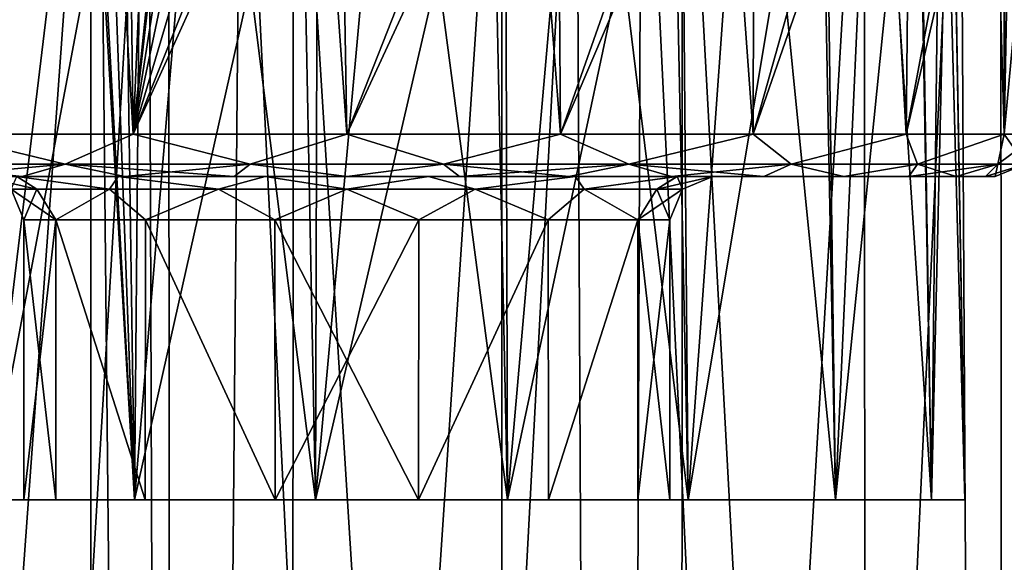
# Model space of a CAD drawing. Header units: millimetres. Extents: x -36.5 to 36.5, y -8.8 to 41.6.
# Tile 396 of 428: x 26 to 30.6, y 24.3 to 26.8. Entities that reach past the tile are written whole.
import ezdxf

# ---------------------------------------------------------------- set-up
doc = ezdxf.new("R2010")
doc.units = ezdxf.units.MM
doc.header["$LTSCALE"] = 65.185185
for name, color, linetype in [('2068', 7, 'CONTINUOUS'), ('2072', 7, 'CONTINUOUS'), ('2223', 7, 'CONTINUOUS'), ('555', 7, 'CONTINUOUS'), ('568', 7, 'CONTINUOUS'), ('569', 7, 'CONTINUOUS'), ('570', 7, 'CONTINUOUS'), ('649', 7, 'CONTINUOUS'), ('650', 7, 'CONTINUOUS'), ('779', 7, 'CONTINUOUS'), ('803', 7, 'CONTINUOUS'), ('807', 7, 'CONTINUOUS'), ('863', 7, 'CONTINUOUS'), ('864', 7, 'CONTINUOUS'), ('865', 7, 'CONTINUOUS'), ('866', 7, 'CONTINUOUS')]:
    doc.layers.add(name, color=color, linetype=linetype)

msp = doc.modelspace()

# ---------------------------------------------------------------- linework, layer by layer
at = {"layer": '2068', "color": 7, "linetype": 'Continuous'}
for points in [[(26.5148, 24.6, -7.4252), (25.8317, 24.6, -6.8522), (26.5148, 24.6, 1.0752), (26.5148, 24.6, -7.4252)], [(25.8317, 24.6, -6.8522), (25.8317, 24.6, 0.5022), (26.5148, 24.6, 1.0752), (25.8317, 24.6, -6.8522)], [(27.3543, 24.6, -7.7308), (26.5148, 24.6, -7.4252), (27.3543, 24.6, 1.3808), (27.3543, 24.6, -7.7308)], [(26.5148, 24.6, -7.4252), (26.5148, 24.6, 1.0752), (27.3543, 24.6, 1.3808), (26.5148, 24.6, -7.4252)], [(28.2457, 24.6, -7.7308), (27.3543, 24.6, -7.7308), (28.2457, 24.6, 1.3808), (28.2457, 24.6, -7.7308)], [(27.3543, 24.6, -7.7308), (27.3543, 24.6, 1.3808), (28.2457, 24.6, 1.3808), (27.3543, 24.6, -7.7308)], [(29.0852, 24.6, -7.4252), (28.2457, 24.6, -7.7308), (29.0852, 24.6, 1.0752), (29.0852, 24.6, -7.4252)], [(28.2457, 24.6, -7.7308), (28.2457, 24.6, 1.3808), (29.0852, 24.6, 1.0752), (28.2457, 24.6, -7.7308)], [(29.7683, 24.6, -6.8522), (29.0852, 24.6, -7.4252), (29.7683, 24.6, 0.5022), (29.7683, 24.6, -6.8522)], [(29.0852, 24.6, -7.4252), (29.0852, 24.6, 1.0752), (29.7683, 24.6, 0.5022), (29.0852, 24.6, -7.4252)], [(30.2147, 24.6, -6.0787), (29.7683, 24.6, -6.8522), (30.2147, 24.6, -0.2713), (30.2147, 24.6, -6.0787)], [(29.7683, 24.6, -6.8522), (29.7683, 24.6, 0.5022), (30.2147, 24.6, -0.2713), (29.7683, 24.6, -6.8522)], [(30.3698, 24.6, -5.2), (30.2147, 24.6, -6.0787), (30.3698, 24.6, -1.15), (30.3698, 24.6, -5.2)], [(30.2147, 24.6, -6.0787), (30.2147, 24.6, -0.2713), (30.3698, 24.6, -1.15), (30.2147, 24.6, -6.0787)]]:
    msp.add_3dface(points, dxfattribs=at)
at = {"layer": '2072', "color": 7, "linetype": 'Continuous'}
for points in [[(26, 24.6, 7.5), (26.1488, 24.6, 8.1508), (29, 24.6, 7.5), (26, 24.6, 7.5)], [(26, 24.6, 7.5), (29, 24.6, 7.5), (28.8512, 24.6, 6.8492), (26, 24.6, 7.5)], [(26, 24.6, 7.5), (28.8512, 24.6, 6.8492), (26.1488, 24.6, 6.8492), (26, 24.6, 7.5)], [(26.1488, 24.6, 8.1508), (26.5643, 24.6, 8.6723), (28.8512, 24.6, 8.1508), (26.1488, 24.6, 8.1508)], [(26.1488, 24.6, 8.1508), (28.8512, 24.6, 8.1508), (29, 24.6, 7.5), (26.1488, 24.6, 8.1508)], [(28.8512, 24.6, 6.8492), (28.4357, 24.6, 6.3277), (26.1488, 24.6, 6.8492), (28.8512, 24.6, 6.8492)], [(28.4357, 24.6, 6.3277), (26.5643, 24.6, 6.3277), (26.1488, 24.6, 6.8492), (28.4357, 24.6, 6.3277)], [(26.5643, 24.6, 8.6723), (27.1667, 24.6, 8.9623), (28.4357, 24.6, 8.6723), (26.5643, 24.6, 8.6723)], [(26.5643, 24.6, 8.6723), (28.4357, 24.6, 8.6723), (28.8512, 24.6, 8.1508), (26.5643, 24.6, 8.6723)], [(28.4357, 24.6, 6.3277), (27.8333, 24.6, 6.0377), (26.5643, 24.6, 6.3277), (28.4357, 24.6, 6.3277)], [(27.8333, 24.6, 6.0377), (27.1667, 24.6, 6.0377), (26.5643, 24.6, 6.3277), (27.8333, 24.6, 6.0377)], [(27.1667, 24.6, 8.9623), (27.8333, 24.6, 8.9623), (28.4357, 24.6, 8.6723), (27.1667, 24.6, 8.9623)]]:
    msp.add_3dface(points, dxfattribs=at)
at = {"layer": '2223', "color": 7, "linetype": 'Continuous'}
for points in [[(24.2387, 28.6, -13.2777), (24.2394, 0, -13.2775), (26.3112, 28.6, -12.3937), (24.2387, 28.6, -13.2777)], [(24.2394, 0, -13.2775), (26.3161, 0, -12.3911), (26.3112, 28.6, -12.3937), (24.2394, 0, -13.2775)], [(27.2349, 0, 11.8626), (25.2521, 28.13, 12.8947), (27.2516, 28.6, 11.8522), (27.2349, 0, 11.8626)], [(26.3112, 28.6, -12.3937), (26.3161, 0, -12.3911), (28.2191, 28.6, -11.1856), (26.3112, 28.6, -12.3937)], [(26.3161, 0, -12.3911), (28.2208, 0, -11.1844), (28.2191, 28.6, -11.1856), (26.3161, 0, -12.3911)], [(29.0428, 0, 10.5153), (27.2349, 0, 11.8626), (27.2516, 28.6, 11.8522), (29.0428, 0, 10.5153)], [(29.0591, 28.6, 10.5009), (29.0428, 0, 10.5153), (27.2516, 28.6, 11.8522), (29.0591, 28.6, 10.5009)], [(28.2191, 28.6, -11.1856), (28.2208, 0, -11.1844), (29.9036, 28.6, -9.6911), (28.2191, 28.6, -11.1856)], [(28.2208, 0, -11.1844), (29.9099, 0, -9.6846), (29.9036, 28.6, -9.6911), (28.2208, 0, -11.1844)], [(30.6136, 0, 8.8919), (29.0428, 0, 10.5153), (29.0591, 28.6, 10.5009), (30.6136, 0, 8.8919)], [(30.6238, 28.6, 8.8795), (30.6136, 0, 8.8919), (29.0591, 28.6, 10.5009), (30.6238, 28.6, 8.8795)], [(29.9036, 28.6, -9.6911), (29.9099, 0, -9.6846), (31.3307, 28.6, -7.9399), (29.9036, 28.6, -9.6911)], [(29.9099, 0, -9.6846), (31.333, 0, -7.9366), (31.3307, 28.6, -7.9399), (29.9099, 0, -9.6846)], [(25.2312, 0, 12.9036), (25.2521, 28.13, 12.8947), (27.2349, 0, 11.8626), (25.2312, 0, 12.9036)]]:
    msp.add_3dface(points, dxfattribs=at)
at = {"layer": '555', "color": 7, "linetype": 'Continuous'}
for points in [[(24.4377, 28.6, -14.4752), (26.5789, 28.6, -13.6046), (24.4971, -6.3, -14.4561), (24.4377, 28.6, -14.4752)], [(24.4971, -6.3, -14.4561), (26.5789, 28.6, -13.6046), (26.7007, -6.3, -13.5433), (24.4971, -6.3, -14.4561)], [(26.5789, 28.6, -13.6046), (28.5649, 28.6, -12.4184), (26.7007, -6.3, -13.5433), (26.5789, 28.6, -13.6046)], [(27.0097, 28.6, 13.3813), (26.6725, 28.571, 13.5576), (26.7007, -6.3, 13.5433), (27.0097, 28.6, 13.3813)], [(28.7343, -6.3, 12.2971), (27.0097, 28.6, 13.3813), (26.7007, -6.3, 13.5433), (28.7343, -6.3, 12.2971)], [(26.7007, -6.3, -13.5433), (28.5649, 28.6, -12.4184), (28.7343, -6.3, -12.2971), (26.7007, -6.3, -13.5433)], [(28.868, 28.6, 12.1988), (27.0097, 28.6, 13.3813), (28.7343, -6.3, 12.2971), (28.868, 28.6, 12.1988)], [(28.5649, 28.6, -12.4184), (30.3471, 28.6, -10.9453), (28.7343, -6.3, -12.2971), (28.5649, 28.6, -12.4184)], [(30.548, -6.3, 10.748), (28.868, 28.6, 12.1988), (28.7343, -6.3, 12.2971), (30.548, -6.3, 10.748)], [(28.7343, -6.3, -12.2971), (30.3471, 28.6, -10.9453), (30.548, -6.3, -10.748), (28.7343, -6.3, -12.2971)], [(30.5367, 28.6, 10.7593), (28.868, 28.6, 12.1988), (30.548, -6.3, 10.748), (30.5367, 28.6, 10.7593)], [(30.3471, 28.6, -10.9453), (31.8862, 28.6, -9.2175), (30.548, -6.3, -10.748), (30.3471, 28.6, -10.9453)], [(31.9801, 28.6, 9.0931), (30.5367, 28.6, 10.7593), (30.548, -6.3, 10.748), (31.9801, 28.6, 9.0931)], [(32.0971, -6.3, 8.9343), (31.9801, 28.6, 9.0931), (30.548, -6.3, 10.748), (32.0971, -6.3, 8.9343)], [(30.548, -6.3, -10.748), (31.8862, 28.6, -9.2175), (32.0971, -6.3, -8.9343), (30.548, -6.3, -10.748)], [(26.6725, 28.571, 13.5576), (26.3517, 28.4886, 13.7155), (26.7007, -6.3, 13.5433), (26.6725, 28.571, 13.5576)], [(26.3517, 28.4886, 13.7155), (25.7839, 28.1803, 13.9726), (26.7007, -6.3, 13.5433), (26.3517, 28.4886, 13.7155)], [(26.7007, -6.3, 13.5433), (25.7839, 28.1803, 13.9726), (24.4971, -6.3, 14.4561), (26.7007, -6.3, 13.5433)]]:
    msp.add_3dface(points, dxfattribs=at)
at = {"layer": '568', "color": 7, "linetype": 'Continuous'}
for points in [[(24.6702, 26.1, 8.524), (24.8912, 26.1, 9.0009), (26.4381, 26.1, 8.8273), (24.6702, 26.1, 8.524)], [(25.967, 26.1, 8.2343), (24.6702, 26.1, 8.524), (26.4381, 26.1, 8.8273), (25.967, 26.1, 8.2343)], [(24.8912, 26.1, 5.9991), (24.6702, 26.1, 6.476), (26.4382, 26.1, 6.1726), (24.8912, 26.1, 5.9991)], [(26.4382, 26.1, 6.1726), (24.6702, 26.1, 6.476), (25.9671, 26.1, 6.7656), (26.4382, 26.1, 6.1726)], [(24.8912, 26.1, 9.0009), (25.1924, 26.1, 9.4323), (27.1205, 26.1, 9.157), (24.8912, 26.1, 9.0009)], [(26.4381, 26.1, 8.8273), (24.8912, 26.1, 9.0009), (27.1205, 26.1, 9.157), (26.4381, 26.1, 8.8273)], [(25.1924, 26.1, 5.5677), (24.8912, 26.1, 5.9991), (27.1206, 26.1, 5.8429), (25.1924, 26.1, 5.5677)], [(27.1206, 26.1, 5.8429), (24.8912, 26.1, 5.9991), (26.4382, 26.1, 6.1726), (27.1206, 26.1, 5.8429)], [(29.4365, 26.1, 9.8039), (29.8076, 26.1, 9.4323), (25.1924, 26.1, 9.4323), (29.4365, 26.1, 9.8039)], [(25.1924, 26.1, 9.4323), (29.8076, 26.1, 9.4323), (27.8794, 26.1, 9.1571), (25.1924, 26.1, 9.4323)], [(25.5636, 26.1, 9.8039), (29.4365, 26.1, 9.8039), (25.1924, 26.1, 9.4323), (25.5636, 26.1, 9.8039)], [(27.1205, 26.1, 9.157), (25.1924, 26.1, 9.4323), (27.8794, 26.1, 9.1571), (27.1205, 26.1, 9.157)], [(25.5635, 26.1, 5.1961), (25.1924, 26.1, 5.5677), (29.8076, 26.1, 5.5677), (25.5635, 26.1, 5.1961)], [(29.8076, 26.1, 5.5677), (25.1924, 26.1, 5.5677), (27.1206, 26.1, 5.8429), (29.8076, 26.1, 5.5677)], [(25.9929, 26.1, 4.8949), (25.5635, 26.1, 5.1961), (29.4364, 26.1, 5.1961), (25.9929, 26.1, 4.8949)], [(29.4364, 26.1, 5.1961), (25.5635, 26.1, 5.1961), (29.8076, 26.1, 5.5677), (29.4364, 26.1, 5.1961)], [(29.0071, 26.1, 10.1051), (29.4365, 26.1, 9.8039), (25.5636, 26.1, 9.8039), (29.0071, 26.1, 10.1051)], [(25.9929, 26.1, 10.1051), (29.0071, 26.1, 10.1051), (25.5636, 26.1, 9.8039), (25.9929, 26.1, 10.1051)], [(26.4689, 26.1, 10.3277), (29.0071, 26.1, 10.1051), (25.9929, 26.1, 10.1051), (26.4689, 26.1, 10.3277)], [(26.4689, 26.1, 4.6723), (25.9929, 26.1, 4.8949), (28.5311, 26.1, 4.6723), (26.4689, 26.1, 4.6723)], [(28.5311, 26.1, 4.6723), (25.9929, 26.1, 4.8949), (29.0071, 26.1, 4.8949), (28.5311, 26.1, 4.6723)], [(29.0071, 26.1, 4.8949), (25.9929, 26.1, 4.8949), (29.4364, 26.1, 5.1961), (29.0071, 26.1, 4.8949)], [(28.5311, 26.1, 10.3277), (29.0071, 26.1, 10.1051), (26.4689, 26.1, 10.3277), (28.5311, 26.1, 10.3277)], [(26.9774, 26.1, 10.464), (28.5311, 26.1, 10.3277), (26.4689, 26.1, 10.3277), (26.9774, 26.1, 10.464)], [(26.9773, 26.1, 4.536), (26.4689, 26.1, 4.6723), (28.0226, 26.1, 4.536), (26.9773, 26.1, 4.536)], [(28.0226, 26.1, 4.536), (26.4689, 26.1, 4.6723), (28.5311, 26.1, 4.6723), (28.0226, 26.1, 4.536)], [(27.5, 26.1, 4.4904), (26.9773, 26.1, 4.536), (28.0226, 26.1, 4.536), (27.5, 26.1, 4.4904)], [(28.0227, 26.1, 10.464), (28.5311, 26.1, 10.3277), (26.9774, 26.1, 10.464), (28.0227, 26.1, 10.464)], [(27.5, 26.1, 10.5096), (28.0227, 26.1, 10.464), (26.9774, 26.1, 10.464), (27.5, 26.1, 10.5096)], [(27.8795, 26.1, 5.843), (29.8076, 26.1, 5.5677), (27.1206, 26.1, 5.8429), (27.8795, 26.1, 5.843)], [(29.8076, 26.1, 9.4323), (30.1088, 26.1, 9.0009), (27.8794, 26.1, 9.1571), (29.8076, 26.1, 9.4323)], [(27.8794, 26.1, 9.1571), (30.1088, 26.1, 9.0009), (28.5618, 26.1, 8.8274), (27.8794, 26.1, 9.1571)], [(30.1088, 26.1, 5.9991), (29.8076, 26.1, 5.5677), (27.8795, 26.1, 5.843), (30.1088, 26.1, 5.9991)], [(28.5619, 26.1, 6.1727), (30.1088, 26.1, 5.9991), (27.8795, 26.1, 5.843), (28.5619, 26.1, 6.1727)], [(30.1088, 26.1, 9.0009), (30.3298, 26.1, 8.524), (28.5618, 26.1, 8.8274), (30.1088, 26.1, 9.0009)], [(28.5618, 26.1, 8.8274), (30.3298, 26.1, 8.524), (29.0329, 26.1, 8.2344), (28.5618, 26.1, 8.8274)], [(30.3298, 26.1, 6.476), (30.1088, 26.1, 5.9991), (28.5619, 26.1, 6.1727), (30.3298, 26.1, 6.476)], [(29.033, 26.1, 6.7657), (30.3298, 26.1, 6.476), (28.5619, 26.1, 6.1727), (29.033, 26.1, 6.7657)], [(30.4648, 26.1, 8.0196), (30.5098, 26.1, 7.5), (29.0329, 26.1, 8.2344), (30.4648, 26.1, 8.0196)], [(30.5098, 26.1, 7.5), (29.2, 26.1, 7.5), (29.0329, 26.1, 8.2344), (30.5098, 26.1, 7.5)], [(30.3298, 26.1, 8.524), (30.4648, 26.1, 8.0196), (29.0329, 26.1, 8.2344), (30.3298, 26.1, 8.524)], [(30.4648, 26.1, 6.9803), (30.3298, 26.1, 6.476), (29.033, 26.1, 6.7657), (30.4648, 26.1, 6.9803)], [(29.2, 26.1, 7.5), (30.4648, 26.1, 6.9803), (29.033, 26.1, 6.7657), (29.2, 26.1, 7.5)], [(30.5098, 26.1, 7.5), (30.4648, 26.1, 6.9803), (29.2, 26.1, 7.5), (30.5098, 26.1, 7.5)]]:
    msp.add_3dface(points, dxfattribs=at)
at = {"layer": '569', "color": 7, "linetype": 'Continuous'}
for points in [[(26.1488, 24.6, 8.1508), (26, 24.6, 7.5), (26.1485, 25.9, 8.1508), (26.1488, 24.6, 8.1508)], [(26.1485, 25.9, 8.1508), (26, 24.6, 7.5), (26, 25.9, 7.5), (26.1485, 25.9, 8.1508)], [(26.5643, 24.6, 8.6723), (26.1488, 24.6, 8.1508), (26.1485, 25.9, 8.1508), (26.5643, 24.6, 8.6723)], [(26.5648, 25.9, 8.6727), (26.5643, 24.6, 8.6723), (26.1485, 25.9, 8.1508), (26.5648, 25.9, 8.6727)], [(27.1667, 24.6, 8.9623), (26.5643, 24.6, 8.6723), (26.5648, 25.9, 8.6727), (27.1667, 24.6, 8.9623)], [(27.1662, 25.9, 8.9624), (27.1667, 24.6, 8.9623), (26.5648, 25.9, 8.6727), (27.1662, 25.9, 8.9624)], [(27.8338, 25.9, 8.9624), (27.1667, 24.6, 8.9623), (27.1662, 25.9, 8.9624), (27.8338, 25.9, 8.9624)], [(27.8333, 24.6, 8.9623), (27.1667, 24.6, 8.9623), (27.8338, 25.9, 8.9624), (27.8333, 24.6, 8.9623)], [(28.4357, 24.6, 8.6723), (27.8333, 24.6, 8.9623), (28.4352, 25.9, 8.6727), (28.4357, 24.6, 8.6723)], [(28.4352, 25.9, 8.6727), (27.8333, 24.6, 8.9623), (27.8338, 25.9, 8.9624), (28.4352, 25.9, 8.6727)], [(28.8515, 25.9, 8.1508), (28.4357, 24.6, 8.6723), (28.4352, 25.9, 8.6727), (28.8515, 25.9, 8.1508)], [(28.8512, 24.6, 8.1508), (28.4357, 24.6, 8.6723), (28.8515, 25.9, 8.1508), (28.8512, 24.6, 8.1508)], [(29, 24.6, 7.5), (28.8512, 24.6, 8.1508), (29, 25.9, 7.5), (29, 24.6, 7.5)], [(29, 25.9, 7.5), (28.8512, 24.6, 8.1508), (28.8515, 25.9, 8.1508), (29, 25.9, 7.5)]]:
    msp.add_3dface(points, dxfattribs=at)
at = {"layer": '570', "color": 7, "linetype": 'Continuous'}
for points in [[(26, 25.9, 7.5), (26, 24.6, 7.5), (26.1488, 24.6, 6.8492), (26, 25.9, 7.5)], [(26, 25.9, 7.5), (26.1488, 24.6, 6.8492), (26.1485, 25.9, 6.8492), (26, 25.9, 7.5)], [(26.1488, 24.6, 6.8492), (26.5643, 24.6, 6.3277), (26.1485, 25.9, 6.8492), (26.1488, 24.6, 6.8492)], [(26.1485, 25.9, 6.8492), (26.5643, 24.6, 6.3277), (26.5648, 25.9, 6.3273), (26.1485, 25.9, 6.8492)], [(26.5643, 24.6, 6.3277), (27.1667, 24.6, 6.0377), (26.5648, 25.9, 6.3273), (26.5643, 24.6, 6.3277)], [(26.5648, 25.9, 6.3273), (27.1667, 24.6, 6.0377), (27.1662, 25.9, 6.0376), (26.5648, 25.9, 6.3273)], [(27.1667, 24.6, 6.0377), (27.8333, 24.6, 6.0377), (27.1662, 25.9, 6.0376), (27.1667, 24.6, 6.0377)], [(27.1662, 25.9, 6.0376), (27.8333, 24.6, 6.0377), (27.8338, 25.9, 6.0376), (27.1662, 25.9, 6.0376)], [(27.8333, 24.6, 6.0377), (28.4357, 24.6, 6.3277), (28.4352, 25.9, 6.3273), (27.8333, 24.6, 6.0377)], [(27.8338, 25.9, 6.0376), (27.8333, 24.6, 6.0377), (28.4352, 25.9, 6.3273), (27.8338, 25.9, 6.0376)], [(28.4352, 25.9, 6.3273), (28.4357, 24.6, 6.3277), (28.8515, 25.9, 6.8492), (28.4352, 25.9, 6.3273)], [(28.4357, 24.6, 6.3277), (28.8512, 24.6, 6.8492), (28.8515, 25.9, 6.8492), (28.4357, 24.6, 6.3277)], [(28.8512, 24.6, 6.8492), (29, 24.6, 7.5), (28.8515, 25.9, 6.8492), (28.8512, 24.6, 6.8492)], [(29, 24.6, 7.5), (29, 25.9, 7.5), (28.8515, 25.9, 6.8492), (29, 24.6, 7.5)]]:
    msp.add_3dface(points, dxfattribs=at)
at = {"layer": '649', "color": 7, "linetype": 'Continuous'}
for points in [[(26.749, 28.6339, 10.6626), (26.7943, 28.7965, 10.676), (26.5081, 26.2965, 10.5527), (26.749, 28.6339, 10.6626)], [(26.5081, 26.2965, 10.5527), (26.7943, 28.7965, 10.676), (26.9001, 28.7965, 10.6976), (26.5081, 26.2965, 10.5527)], [(27.0063, 28.664, 10.7134), (26.5081, 26.2965, 10.5527), (26.9001, 28.7965, 10.6976), (27.0063, 28.664, 10.7134)], [(27.1647, 28.5126, 10.7311), (26.5081, 26.2965, 10.5527), (27.0063, 28.664, 10.7134), (27.1647, 28.5126, 10.7311)], [(26.6019, 28.485, 10.6213), (26.749, 28.6339, 10.6626), (26.5081, 26.2965, 10.5527), (26.6019, 28.485, 10.6213)], [(26.4805, 28.4286, 10.5828), (26.6019, 28.485, 10.6213), (26.5081, 26.2965, 10.5527), (26.4805, 28.4286, 10.5828)], [(27.4648, 28.4035, 10.7464), (26.5081, 26.2965, 10.5527), (27.1647, 28.5126, 10.7311), (27.4648, 28.4035, 10.7464)], [(25.4809, 28.4035, 10.0424), (26.3221, 28.4035, 10.5253), (25.6133, 26.2965, 10.0968), (25.4809, 28.4035, 10.0424)], [(26.3221, 28.4035, 10.5253), (26.4805, 28.4286, 10.5828), (25.6133, 26.2965, 10.0968), (26.3221, 28.4035, 10.5253)], [(25.6133, 26.2965, 10.0968), (26.4805, 28.4286, 10.5828), (26.5081, 26.2965, 10.5527), (25.6133, 26.2965, 10.0968)], [(27.5, 26.2965, 10.7098), (26.5081, 26.2965, 10.5527), (27.4648, 28.4035, 10.7464), (27.5, 26.2965, 10.7098)], [(28.4765, 28.4035, 10.5962), (27.5, 26.2965, 10.7098), (27.4648, 28.4035, 10.7464), (28.4765, 28.4035, 10.5962)], [(28.4919, 26.2965, 10.5527), (27.5, 26.2965, 10.7098), (28.4765, 28.4035, 10.5962), (28.4919, 26.2965, 10.5527)], [(29.3912, 28.4035, 10.1389), (28.4919, 26.2965, 10.5527), (28.4765, 28.4035, 10.5962), (29.3912, 28.4035, 10.1389)], [(29.3867, 26.2965, 10.0968), (28.4919, 26.2965, 10.5527), (29.3912, 28.4035, 10.1389), (29.3867, 26.2965, 10.0968)], [(30.0968, 26.2965, 9.3867), (29.3867, 26.2965, 10.0968), (30.1182, 28.4035, 9.4196), (30.0968, 26.2965, 9.3867)], [(30.1182, 28.4035, 9.4196), (29.3867, 26.2965, 10.0968), (29.3912, 28.4035, 10.1389), (30.1182, 28.4035, 9.4196)], [(30.5527, 26.2965, 8.4919), (30.0968, 26.2965, 9.3867), (30.5855, 28.4035, 8.5099), (30.5527, 26.2965, 8.4919)], [(30.5855, 28.4035, 8.5099), (30.0968, 26.2965, 9.3867), (30.1182, 28.4035, 9.4196), (30.5855, 28.4035, 8.5099)], [(30.7098, 26.2965, 7.5), (30.5527, 26.2965, 8.4919), (30.7466, 28.4035, 7.5), (30.7098, 26.2965, 7.5)], [(30.7466, 28.4035, 7.5), (30.5527, 26.2965, 8.4919), (30.5855, 28.4035, 8.5099), (30.7466, 28.4035, 7.5)]]:
    msp.add_3dface(points, dxfattribs=at)
at = {"layer": '650', "color": 7, "linetype": 'Continuous'}
for points in [[(30.5523, 28.4264, 6.3927), (30.5527, 26.2965, 6.5081), (30.5936, 28.4794, 6.5109), (30.5523, 28.4264, 6.3927)], [(30.5527, 26.2965, 6.5081), (30.7098, 26.2965, 7.5), (30.5936, 28.4794, 6.5109), (30.5527, 26.2965, 6.5081)], [(25.5194, 28.4035, 4.9276), (25.6133, 26.2965, 4.9032), (26.383, 28.4035, 4.4517), (25.5194, 28.4035, 4.9276)], [(25.6133, 26.2965, 4.9032), (26.5081, 26.2965, 4.4473), (26.383, 28.4035, 4.4517), (25.6133, 26.2965, 4.9032)], [(26.383, 28.4035, 4.4517), (26.5081, 26.2965, 4.4473), (27.3495, 28.4035, 4.2569), (26.383, 28.4035, 4.4517)], [(26.5081, 26.2965, 4.4473), (27.5, 26.2965, 4.2902), (27.3495, 28.4035, 4.2569), (26.5081, 26.2965, 4.4473)], [(27.3495, 28.4035, 4.2569), (27.5, 26.2965, 4.2902), (28.33, 28.4035, 4.3613), (27.3495, 28.4035, 4.2569)], [(27.5, 26.2965, 4.2902), (28.4919, 26.2965, 4.4473), (28.33, 28.4035, 4.3613), (27.5, 26.2965, 4.2902)], [(28.33, 28.4035, 4.3613), (28.4919, 26.2965, 4.4473), (29.2339, 28.4035, 4.7552), (28.33, 28.4035, 4.3613)], [(28.4919, 26.2965, 4.4473), (29.3867, 26.2965, 4.9032), (29.2339, 28.4035, 4.7552), (28.4919, 26.2965, 4.4473)], [(29.2339, 28.4035, 4.7552), (29.3867, 26.2965, 4.9032), (29.9779, 28.4035, 5.4023), (29.2339, 28.4035, 4.7552)], [(29.3867, 26.2965, 4.9032), (30.0968, 26.2965, 5.6133), (29.9779, 28.4035, 5.4023), (29.3867, 26.2965, 4.9032)], [(29.9779, 28.4035, 5.4023), (30.0968, 26.2965, 5.6133), (30.4933, 28.4035, 6.2429), (29.9779, 28.4035, 5.4023)], [(30.0968, 26.2965, 5.6133), (30.5527, 26.2965, 6.5081), (30.4933, 28.4035, 6.2429), (30.0968, 26.2965, 5.6133)], [(30.4933, 28.4035, 6.2429), (30.5527, 26.2965, 6.5081), (30.5523, 28.4264, 6.3927), (30.4933, 28.4035, 6.2429)]]:
    msp.add_3dface(points, dxfattribs=at)
at = {"layer": '779', "color": 7, "linetype": 'Continuous'}
for points in [[(26.5148, 24.6, -7.4252), (26.4555, 28.6, -7.3077), (26.3693, 28.5394, -7.2514), (26.5148, 24.6, -7.4252)], [(26.8499, 28.6, -7.5124), (26.4555, 28.6, -7.3077), (26.5148, 24.6, -7.4252), (26.8499, 28.6, -7.5124)], [(27.3543, 24.6, -7.7308), (26.8499, 28.6, -7.5124), (26.5148, 24.6, -7.4252), (27.3543, 24.6, -7.7308)], [(27.2759, 28.6, -7.6445), (26.8499, 28.6, -7.5124), (27.3543, 24.6, -7.7308), (27.2759, 28.6, -7.6445)], [(27.7178, 28.6, -7.6986), (27.2759, 28.6, -7.6445), (27.3543, 24.6, -7.7308), (27.7178, 28.6, -7.6986)], [(28.2457, 24.6, -7.7308), (27.7178, 28.6, -7.6986), (27.3543, 24.6, -7.7308), (28.2457, 24.6, -7.7308)], [(28.1602, 28.6, -7.6739), (27.7178, 28.6, -7.6986), (28.2457, 24.6, -7.7308), (28.1602, 28.6, -7.6739)], [(28.5952, 28.6, -7.5702), (28.1602, 28.6, -7.6739), (28.2457, 24.6, -7.7308), (28.5952, 28.6, -7.5702)], [(29.0852, 24.6, -7.4252), (28.5952, 28.6, -7.5702), (28.2457, 24.6, -7.7308), (29.0852, 24.6, -7.4252)], [(29.0018, 28.6, -7.3922), (28.5952, 28.6, -7.5702), (29.0852, 24.6, -7.4252), (29.0018, 28.6, -7.3922)], [(29.3705, 28.6, -7.1451), (29.0018, 28.6, -7.3922), (29.0852, 24.6, -7.4252), (29.3705, 28.6, -7.1451)], [(29.7683, 24.6, -6.8522), (29.3705, 28.6, -7.1451), (29.0852, 24.6, -7.4252), (29.7683, 24.6, -6.8522)], [(29.692, 28.6, -6.8341), (29.3705, 28.6, -7.1451), (29.7683, 24.6, -6.8522), (29.692, 28.6, -6.8341)], [(29.9507, 28.6, -6.4745), (29.692, 28.6, -6.8341), (29.7683, 24.6, -6.8522), (29.9507, 28.6, -6.4745)], [(30.2147, 24.6, -6.0787), (29.9507, 28.6, -6.4745), (29.7683, 24.6, -6.8522), (30.2147, 24.6, -6.0787)], [(30.1427, 28.6, -6.0728), (29.9507, 28.6, -6.4745), (30.2147, 24.6, -6.0787), (30.1427, 28.6, -6.0728)], [(30.2605, 28.6, -5.6427), (30.1427, 28.6, -6.0728), (30.2147, 24.6, -6.0787), (30.2605, 28.6, -5.6427)], [(30.3698, 24.6, -5.2), (30.2605, 28.6, -5.6427), (30.2147, 24.6, -6.0787), (30.3698, 24.6, -5.2)], [(30.3, 28.6, -5.2), (30.2605, 28.6, -5.6427), (30.3698, 24.6, -5.2), (30.3, 28.6, -5.2)], [(26.3048, 28.4128, -7.2077), (26.5148, 24.6, -7.4252), (26.3693, 28.5394, -7.2514), (26.3048, 28.4128, -7.2077)], [(25.7573, 28.3965, -6.6475), (25.8317, 24.6, -6.8522), (26.2907, 28.3965, -7.1975), (25.7573, 28.3965, -6.6475)], [(25.8317, 24.6, -6.8522), (26.5148, 24.6, -7.4252), (26.2907, 28.3965, -7.1975), (25.8317, 24.6, -6.8522)], [(26.2907, 28.3965, -7.1975), (26.5148, 24.6, -7.4252), (26.3048, 28.4128, -7.2077), (26.2907, 28.3965, -7.1975)]]:
    msp.add_3dface(points, dxfattribs=at)
at = {"layer": '803', "color": 7, "linetype": 'Continuous'}
for points in [[(30.3, 28.6, -3.5253), (30.3, 28.6, -5.2), (30.3698, 24.6, -1.15), (30.3, 28.6, -3.5253)], [(30.3, 28.6, -3.5253), (30.3698, 24.6, -1.15), (30.301, 28.5454, -3.4556), (30.3, 28.6, -3.5253)], [(30.3, 28.6, -5.2), (30.3698, 24.6, -5.2), (30.3698, 24.6, -1.15), (30.3, 28.6, -5.2)], [(30.301, 28.5454, -3.4556), (30.3698, 24.6, -1.15), (30.3025, 28.4562, -3.3507), (30.301, 28.5454, -3.4556)], [(30.3025, 28.4562, -3.3507), (30.3698, 24.6, -1.15), (30.304, 28.3684, -3.1561), (30.3025, 28.4562, -3.3507)], [(30.304, 28.3684, -3.1561), (30.3698, 24.6, -1.15), (30.3034, 28.4075, -2.8177), (30.304, 28.3684, -3.1561)], [(30.3034, 28.4075, -2.8177), (30.3698, 24.6, -1.15), (30.3035, 28.3994, -2.7502), (30.3034, 28.4075, -2.8177)], [(30.3035, 28.3994, -2.7502), (30.3698, 24.6, -1.15), (30.3036, 28.3965, -2.679), (30.3035, 28.3994, -2.7502)], [(30.3698, 24.6, -1.15), (30.3036, 28.3965, -1.15), (30.3036, 28.3965, -2.679), (30.3698, 24.6, -1.15)]]:
    msp.add_3dface(points, dxfattribs=at)
at = {"layer": '807', "color": 7, "linetype": 'Continuous'}
for points in [[(26.5148, 24.6, 1.0752), (25.8317, 24.6, 0.5022), (26.5482, 28.3965, 1.0181), (26.5148, 24.6, 1.0752)], [(26.5482, 28.3965, 1.0181), (25.8317, 24.6, 0.5022), (25.8822, 28.3965, 0.4593), (26.5482, 28.3965, 1.0181)], [(27.3543, 24.6, 1.3808), (26.5148, 24.6, 1.0752), (27.3653, 28.3965, 1.3155), (27.3543, 24.6, 1.3808)], [(27.3653, 28.3965, 1.3155), (26.5148, 24.6, 1.0752), (26.5482, 28.3965, 1.0181), (27.3653, 28.3965, 1.3155)], [(28.2457, 24.6, 1.3808), (27.3543, 24.6, 1.3808), (28.2347, 28.3965, 1.3155), (28.2457, 24.6, 1.3808)], [(28.2347, 28.3965, 1.3155), (27.3543, 24.6, 1.3808), (27.3653, 28.3965, 1.3155), (28.2347, 28.3965, 1.3155)], [(29.0518, 28.3965, 1.0181), (28.2457, 24.6, 1.3808), (28.2347, 28.3965, 1.3155), (29.0518, 28.3965, 1.0181)], [(29.0852, 24.6, 1.0752), (28.2457, 24.6, 1.3808), (29.0518, 28.3965, 1.0181), (29.0852, 24.6, 1.0752)], [(29.7178, 28.3965, 0.4593), (29.0852, 24.6, 1.0752), (29.0518, 28.3965, 1.0181), (29.7178, 28.3965, 0.4593)], [(29.7683, 24.6, 0.5022), (29.0852, 24.6, 1.0752), (29.7178, 28.3965, 0.4593), (29.7683, 24.6, 0.5022)], [(30.1526, 28.3965, -0.2937), (29.7683, 24.6, 0.5022), (29.7178, 28.3965, 0.4593), (30.1526, 28.3965, -0.2937)], [(30.2147, 24.6, -0.2713), (29.7683, 24.6, 0.5022), (30.1526, 28.3965, -0.2937), (30.2147, 24.6, -0.2713)], [(30.3036, 28.3965, -1.15), (30.2147, 24.6, -0.2713), (30.1526, 28.3965, -0.2937), (30.3036, 28.3965, -1.15)], [(30.3698, 24.6, -1.15), (30.2147, 24.6, -0.2713), (30.3036, 28.3965, -1.15), (30.3698, 24.6, -1.15)]]:
    msp.add_3dface(points, dxfattribs=at)
at = {"layer": '863', "color": 7, "linetype": 'Continuous'}
for points in [[(25.6133, 26.2965, 4.9032), (25.4372, 26.1573, 5.1194), (26.1914, 26.1573, 4.6347), (25.6133, 26.2965, 4.9032)], [(26.5081, 26.2965, 4.4473), (25.6133, 26.2965, 4.9032), (26.1914, 26.1573, 4.6347), (26.5081, 26.2965, 4.4473)], [(26.5081, 26.2965, 4.4473), (26.1914, 26.1573, 4.6347), (27.0517, 26.1573, 4.3821), (26.5081, 26.2965, 4.4473)], [(27.5, 26.2965, 4.2902), (26.5081, 26.2965, 4.4473), (27.0517, 26.1573, 4.3821), (27.5, 26.2965, 4.2902)], [(27.5, 26.2965, 4.2902), (27.0517, 26.1573, 4.3821), (27.9483, 26.1573, 4.3821), (27.5, 26.2965, 4.2902)], [(28.4919, 26.2965, 4.4473), (27.5, 26.2965, 4.2902), (27.9483, 26.1573, 4.3821), (28.4919, 26.2965, 4.4473)], [(28.4919, 26.2965, 4.4473), (27.9483, 26.1573, 4.3821), (28.8086, 26.1573, 4.6347), (28.4919, 26.2965, 4.4473)], [(29.3867, 26.2965, 4.9032), (28.4919, 26.2965, 4.4473), (28.8086, 26.1573, 4.6347), (29.3867, 26.2965, 4.9032)], [(29.3867, 26.2965, 4.9032), (28.8086, 26.1573, 4.6347), (29.5628, 26.1573, 5.1194), (29.3867, 26.2965, 4.9032)], [(30.0968, 26.2965, 5.6133), (29.3867, 26.2965, 4.9032), (29.5628, 26.1573, 5.1194), (30.0968, 26.2965, 5.6133)], [(30.0968, 26.2965, 5.6133), (29.5628, 26.1573, 5.1194), (30.15, 26.1573, 5.797), (30.0968, 26.2965, 5.6133)], [(30.5527, 26.2965, 6.5081), (30.0968, 26.2965, 5.6133), (30.15, 26.1573, 5.797), (30.5527, 26.2965, 6.5081)], [(30.5527, 26.2965, 6.5081), (30.15, 26.1573, 5.797), (30.5224, 26.1573, 6.6125), (30.5527, 26.2965, 6.5081)], [(30.65, 26.1573, 7.5), (30.5527, 26.2965, 6.5081), (30.5224, 26.1573, 6.6125), (30.65, 26.1573, 7.5)], [(30.7098, 26.2965, 7.5), (30.5527, 26.2965, 6.5081), (30.65, 26.1573, 7.5), (30.7098, 26.2965, 7.5)], [(25.5635, 26.1, 5.1961), (25.9929, 26.1, 4.8949), (25.4372, 26.1573, 5.1194), (25.5635, 26.1, 5.1961)], [(25.4372, 26.1573, 5.1194), (25.9929, 26.1, 4.8949), (26.1914, 26.1573, 4.6347), (25.4372, 26.1573, 5.1194)], [(25.9929, 26.1, 4.8949), (26.4689, 26.1, 4.6723), (26.1914, 26.1573, 4.6347), (25.9929, 26.1, 4.8949)], [(26.4689, 26.1, 4.6723), (26.9773, 26.1, 4.536), (26.1914, 26.1573, 4.6347), (26.4689, 26.1, 4.6723)], [(26.1914, 26.1573, 4.6347), (26.9773, 26.1, 4.536), (27.0517, 26.1573, 4.3821), (26.1914, 26.1573, 4.6347)], [(26.9773, 26.1, 4.536), (27.5, 26.1, 4.4904), (27.0517, 26.1573, 4.3821), (26.9773, 26.1, 4.536)], [(27.0517, 26.1573, 4.3821), (27.5, 26.1, 4.4904), (27.9483, 26.1573, 4.3821), (27.0517, 26.1573, 4.3821)], [(27.5, 26.1, 4.4904), (28.0226, 26.1, 4.536), (27.9483, 26.1573, 4.3821), (27.5, 26.1, 4.4904)], [(28.0226, 26.1, 4.536), (28.5311, 26.1, 4.6723), (27.9483, 26.1573, 4.3821), (28.0226, 26.1, 4.536)], [(27.9483, 26.1573, 4.3821), (28.5311, 26.1, 4.6723), (28.8086, 26.1573, 4.6347), (27.9483, 26.1573, 4.3821)], [(28.5311, 26.1, 4.6723), (29.0071, 26.1, 4.8949), (28.8086, 26.1573, 4.6347), (28.5311, 26.1, 4.6723)], [(29.0071, 26.1, 4.8949), (29.4364, 26.1, 5.1961), (28.8086, 26.1573, 4.6347), (29.0071, 26.1, 4.8949)], [(28.8086, 26.1573, 4.6347), (29.4364, 26.1, 5.1961), (29.5628, 26.1573, 5.1194), (28.8086, 26.1573, 4.6347)], [(29.4364, 26.1, 5.1961), (29.8076, 26.1, 5.5677), (29.5628, 26.1573, 5.1194), (29.4364, 26.1, 5.1961)], [(29.5628, 26.1573, 5.1194), (29.8076, 26.1, 5.5677), (30.15, 26.1573, 5.797), (29.5628, 26.1573, 5.1194)], [(29.8076, 26.1, 5.5677), (30.1088, 26.1, 5.9991), (30.15, 26.1573, 5.797), (29.8076, 26.1, 5.5677)], [(30.1088, 26.1, 5.9991), (30.3298, 26.1, 6.476), (30.15, 26.1573, 5.797), (30.1088, 26.1, 5.9991)], [(30.15, 26.1573, 5.797), (30.3298, 26.1, 6.476), (30.5224, 26.1573, 6.6125), (30.15, 26.1573, 5.797)], [(30.3298, 26.1, 6.476), (30.4648, 26.1, 6.9803), (30.5224, 26.1573, 6.6125), (30.3298, 26.1, 6.476)], [(30.4648, 26.1, 6.9803), (30.5098, 26.1, 7.5), (30.5224, 26.1573, 6.6125), (30.4648, 26.1, 6.9803)], [(30.5098, 26.1, 7.5), (30.65, 26.1573, 7.5), (30.5224, 26.1573, 6.6125), (30.5098, 26.1, 7.5)]]:
    msp.add_3dface(points, dxfattribs=at)
at = {"layer": '864', "color": 7, "linetype": 'Continuous'}
for points in [[(25.6133, 26.2965, 10.0968), (26.1914, 26.1573, 10.3653), (25.4372, 26.1573, 9.8806), (25.6133, 26.2965, 10.0968)], [(25.6133, 26.2965, 10.0968), (26.5081, 26.2965, 10.5527), (26.1914, 26.1573, 10.3653), (25.6133, 26.2965, 10.0968)], [(26.5081, 26.2965, 10.5527), (27.0517, 26.1573, 10.6179), (26.1914, 26.1573, 10.3653), (26.5081, 26.2965, 10.5527)], [(26.5081, 26.2965, 10.5527), (27.5, 26.2965, 10.7098), (27.0517, 26.1573, 10.6179), (26.5081, 26.2965, 10.5527)], [(27.5, 26.2965, 10.7098), (27.9483, 26.1573, 10.6179), (27.0517, 26.1573, 10.6179), (27.5, 26.2965, 10.7098)], [(27.5, 26.2965, 10.7098), (28.4919, 26.2965, 10.5527), (27.9483, 26.1573, 10.6179), (27.5, 26.2965, 10.7098)], [(28.4919, 26.2965, 10.5527), (28.8086, 26.1573, 10.3653), (27.9483, 26.1573, 10.6179), (28.4919, 26.2965, 10.5527)], [(28.4919, 26.2965, 10.5527), (29.3867, 26.2965, 10.0968), (28.8086, 26.1573, 10.3653), (28.4919, 26.2965, 10.5527)], [(29.3867, 26.2965, 10.0968), (29.5628, 26.1573, 9.8806), (28.8086, 26.1573, 10.3653), (29.3867, 26.2965, 10.0968)], [(29.3867, 26.2965, 10.0968), (30.0968, 26.2965, 9.3867), (29.5628, 26.1573, 9.8806), (29.3867, 26.2965, 10.0968)], [(30.0968, 26.2965, 9.3867), (30.15, 26.1573, 9.203), (29.5628, 26.1573, 9.8806), (30.0968, 26.2965, 9.3867)], [(30.0968, 26.2965, 9.3867), (30.5527, 26.2965, 8.4919), (30.15, 26.1573, 9.203), (30.0968, 26.2965, 9.3867)], [(30.5527, 26.2965, 8.4919), (30.5224, 26.1573, 8.3875), (30.15, 26.1573, 9.203), (30.5527, 26.2965, 8.4919)], [(30.5527, 26.2965, 8.4919), (30.7098, 26.2965, 7.5), (30.5224, 26.1573, 8.3875), (30.5527, 26.2965, 8.4919)], [(30.7098, 26.2965, 7.5), (30.65, 26.1573, 7.5), (30.5224, 26.1573, 8.3875), (30.7098, 26.2965, 7.5)], [(26.1914, 26.1573, 10.3653), (25.5636, 26.1, 9.8039), (25.4372, 26.1573, 9.8806), (26.1914, 26.1573, 10.3653)], [(25.9929, 26.1, 10.1051), (25.5636, 26.1, 9.8039), (26.1914, 26.1573, 10.3653), (25.9929, 26.1, 10.1051)], [(26.4689, 26.1, 10.3277), (25.9929, 26.1, 10.1051), (26.1914, 26.1573, 10.3653), (26.4689, 26.1, 10.3277)], [(27.0517, 26.1573, 10.6179), (26.4689, 26.1, 10.3277), (26.1914, 26.1573, 10.3653), (27.0517, 26.1573, 10.6179)], [(26.9774, 26.1, 10.464), (26.4689, 26.1, 10.3277), (27.0517, 26.1573, 10.6179), (26.9774, 26.1, 10.464)], [(27.5, 26.1, 10.5096), (26.9774, 26.1, 10.464), (27.0517, 26.1573, 10.6179), (27.5, 26.1, 10.5096)], [(27.9483, 26.1573, 10.6179), (27.5, 26.1, 10.5096), (27.0517, 26.1573, 10.6179), (27.9483, 26.1573, 10.6179)], [(28.0227, 26.1, 10.464), (27.5, 26.1, 10.5096), (27.9483, 26.1573, 10.6179), (28.0227, 26.1, 10.464)], [(28.8086, 26.1573, 10.3653), (28.0227, 26.1, 10.464), (27.9483, 26.1573, 10.6179), (28.8086, 26.1573, 10.3653)], [(28.5311, 26.1, 10.3277), (28.0227, 26.1, 10.464), (28.8086, 26.1573, 10.3653), (28.5311, 26.1, 10.3277)], [(29.0071, 26.1, 10.1051), (28.5311, 26.1, 10.3277), (28.8086, 26.1573, 10.3653), (29.0071, 26.1, 10.1051)], [(29.5628, 26.1573, 9.8806), (29.0071, 26.1, 10.1051), (28.8086, 26.1573, 10.3653), (29.5628, 26.1573, 9.8806)], [(29.4365, 26.1, 9.8039), (29.0071, 26.1, 10.1051), (29.5628, 26.1573, 9.8806), (29.4365, 26.1, 9.8039)], [(29.8076, 26.1, 9.4323), (29.4365, 26.1, 9.8039), (29.5628, 26.1573, 9.8806), (29.8076, 26.1, 9.4323)], [(30.15, 26.1573, 9.203), (29.8076, 26.1, 9.4323), (29.5628, 26.1573, 9.8806), (30.15, 26.1573, 9.203)], [(30.1088, 26.1, 9.0009), (29.8076, 26.1, 9.4323), (30.15, 26.1573, 9.203), (30.1088, 26.1, 9.0009)], [(30.3298, 26.1, 8.524), (30.1088, 26.1, 9.0009), (30.5224, 26.1573, 8.3875), (30.3298, 26.1, 8.524)], [(30.5224, 26.1573, 8.3875), (30.1088, 26.1, 9.0009), (30.15, 26.1573, 9.203), (30.5224, 26.1573, 8.3875)], [(30.4648, 26.1, 8.0196), (30.3298, 26.1, 8.524), (30.5224, 26.1573, 8.3875), (30.4648, 26.1, 8.0196)], [(30.5098, 26.1, 7.5), (30.4648, 26.1, 8.0196), (30.65, 26.1573, 7.5), (30.5098, 26.1, 7.5)], [(30.65, 26.1573, 7.5), (30.4648, 26.1, 8.0196), (30.5224, 26.1573, 8.3875), (30.65, 26.1573, 7.5)]]:
    msp.add_3dface(points, dxfattribs=at)
at = {"layer": '865', "color": 7, "linetype": 'Continuous'}
for points in [[(25.9671, 26.1, 6.7656), (25.8, 26.1, 7.5), (26.0601, 26.0414, 6.9036), (25.9671, 26.1, 6.7656)], [(25.8, 26.1, 7.5), (25.9414, 26.0414, 7.5), (26.0601, 26.0414, 6.9036), (25.8, 26.1, 7.5)], [(26.4382, 26.1, 6.1726), (25.9671, 26.1, 6.7656), (26.3979, 26.0414, 6.3979), (26.4382, 26.1, 6.1726)], [(26.3979, 26.0414, 6.3979), (25.9671, 26.1, 6.7656), (26.0601, 26.0414, 6.9036), (26.3979, 26.0414, 6.3979)], [(26.9036, 26.0414, 6.0601), (26.4382, 26.1, 6.1726), (26.3979, 26.0414, 6.3979), (26.9036, 26.0414, 6.0601)], [(27.1206, 26.1, 5.8429), (26.4382, 26.1, 6.1726), (26.9036, 26.0414, 6.0601), (27.1206, 26.1, 5.8429)], [(27.5, 26.0414, 5.9414), (27.1206, 26.1, 5.8429), (26.9036, 26.0414, 6.0601), (27.5, 26.0414, 5.9414)], [(27.8795, 26.1, 5.843), (27.1206, 26.1, 5.8429), (27.5, 26.0414, 5.9414), (27.8795, 26.1, 5.843)], [(28.0964, 26.0414, 6.0601), (27.8795, 26.1, 5.843), (27.5, 26.0414, 5.9414), (28.0964, 26.0414, 6.0601)], [(28.5619, 26.1, 6.1727), (27.8795, 26.1, 5.843), (28.0964, 26.0414, 6.0601), (28.5619, 26.1, 6.1727)], [(28.6021, 26.0414, 6.3979), (28.5619, 26.1, 6.1727), (28.0964, 26.0414, 6.0601), (28.6021, 26.0414, 6.3979)], [(29.033, 26.1, 6.7657), (28.5619, 26.1, 6.1727), (28.6021, 26.0414, 6.3979), (29.033, 26.1, 6.7657)], [(28.9399, 26.0414, 6.9036), (29.033, 26.1, 6.7657), (28.6021, 26.0414, 6.3979), (28.9399, 26.0414, 6.9036)], [(29.0586, 26.0414, 7.5), (29.033, 26.1, 6.7657), (28.9399, 26.0414, 6.9036), (29.0586, 26.0414, 7.5)], [(29.2, 26.1, 7.5), (29.033, 26.1, 6.7657), (29.0586, 26.0414, 7.5), (29.2, 26.1, 7.5)], [(26, 25.9, 7.5), (26.1485, 25.9, 6.8492), (25.9414, 26.0414, 7.5), (26, 25.9, 7.5)], [(25.9414, 26.0414, 7.5), (26.1485, 25.9, 6.8492), (26.0601, 26.0414, 6.9036), (25.9414, 26.0414, 7.5)], [(26.1485, 25.9, 6.8492), (26.3979, 26.0414, 6.3979), (26.0601, 26.0414, 6.9036), (26.1485, 25.9, 6.8492)], [(26.1485, 25.9, 6.8492), (26.5648, 25.9, 6.3273), (26.3979, 26.0414, 6.3979), (26.1485, 25.9, 6.8492)], [(26.5648, 25.9, 6.3273), (26.9036, 26.0414, 6.0601), (26.3979, 26.0414, 6.3979), (26.5648, 25.9, 6.3273)], [(26.5648, 25.9, 6.3273), (27.1662, 25.9, 6.0376), (26.9036, 26.0414, 6.0601), (26.5648, 25.9, 6.3273)], [(27.1662, 25.9, 6.0376), (27.5, 26.0414, 5.9414), (26.9036, 26.0414, 6.0601), (27.1662, 25.9, 6.0376)], [(27.1662, 25.9, 6.0376), (27.8338, 25.9, 6.0376), (27.5, 26.0414, 5.9414), (27.1662, 25.9, 6.0376)], [(27.8338, 25.9, 6.0376), (28.0964, 26.0414, 6.0601), (27.5, 26.0414, 5.9414), (27.8338, 25.9, 6.0376)], [(27.8338, 25.9, 6.0376), (28.4352, 25.9, 6.3273), (28.0964, 26.0414, 6.0601), (27.8338, 25.9, 6.0376)], [(28.4352, 25.9, 6.3273), (28.6021, 26.0414, 6.3979), (28.0964, 26.0414, 6.0601), (28.4352, 25.9, 6.3273)], [(28.4352, 25.9, 6.3273), (28.8515, 25.9, 6.8492), (28.6021, 26.0414, 6.3979), (28.4352, 25.9, 6.3273)], [(28.8515, 25.9, 6.8492), (28.9399, 26.0414, 6.9036), (28.6021, 26.0414, 6.3979), (28.8515, 25.9, 6.8492)], [(28.8515, 25.9, 6.8492), (29, 25.9, 7.5), (28.9399, 26.0414, 6.9036), (28.8515, 25.9, 6.8492)], [(29, 25.9, 7.5), (29.0586, 26.0414, 7.5), (28.9399, 26.0414, 6.9036), (29, 25.9, 7.5)]]:
    msp.add_3dface(points, dxfattribs=at)
at = {"layer": '866', "color": 7, "linetype": 'Continuous'}
for points in [[(25.9414, 26.0414, 7.5), (25.967, 26.1, 8.2343), (26.0601, 26.0414, 8.0964), (25.9414, 26.0414, 7.5)], [(25.967, 26.1, 8.2343), (26.4381, 26.1, 8.8273), (26.3979, 26.0414, 8.6021), (25.967, 26.1, 8.2343)], [(26.0601, 26.0414, 8.0964), (25.967, 26.1, 8.2343), (26.3979, 26.0414, 8.6021), (26.0601, 26.0414, 8.0964)], [(26.3979, 26.0414, 8.6021), (26.4381, 26.1, 8.8273), (26.9036, 26.0414, 8.9399), (26.3979, 26.0414, 8.6021)], [(26.4381, 26.1, 8.8273), (27.1205, 26.1, 9.157), (26.9036, 26.0414, 8.9399), (26.4381, 26.1, 8.8273)], [(26.9036, 26.0414, 8.9399), (27.1205, 26.1, 9.157), (27.5, 26.0414, 9.0586), (26.9036, 26.0414, 8.9399)], [(27.1205, 26.1, 9.157), (27.8794, 26.1, 9.1571), (27.5, 26.0414, 9.0586), (27.1205, 26.1, 9.157)], [(27.5, 26.0414, 9.0586), (27.8794, 26.1, 9.1571), (28.0964, 26.0414, 8.9399), (27.5, 26.0414, 9.0586)], [(27.8794, 26.1, 9.1571), (28.5618, 26.1, 8.8274), (28.0964, 26.0414, 8.9399), (27.8794, 26.1, 9.1571)], [(28.0964, 26.0414, 8.9399), (28.5618, 26.1, 8.8274), (28.6021, 26.0414, 8.6021), (28.0964, 26.0414, 8.9399)], [(28.5618, 26.1, 8.8274), (29.0329, 26.1, 8.2344), (28.6021, 26.0414, 8.6021), (28.5618, 26.1, 8.8274)], [(28.6021, 26.0414, 8.6021), (29.0329, 26.1, 8.2344), (28.9399, 26.0414, 8.0964), (28.6021, 26.0414, 8.6021)], [(29.0329, 26.1, 8.2344), (29.2, 26.1, 7.5), (28.9399, 26.0414, 8.0964), (29.0329, 26.1, 8.2344)], [(28.9399, 26.0414, 8.0964), (29.2, 26.1, 7.5), (29.0586, 26.0414, 7.5), (28.9399, 26.0414, 8.0964)], [(26, 25.9, 7.5), (25.9414, 26.0414, 7.5), (26.0601, 26.0414, 8.0964), (26, 25.9, 7.5)], [(26.1485, 25.9, 8.1508), (26, 25.9, 7.5), (26.0601, 26.0414, 8.0964), (26.1485, 25.9, 8.1508)], [(26.1485, 25.9, 8.1508), (26.0601, 26.0414, 8.0964), (26.3979, 26.0414, 8.6021), (26.1485, 25.9, 8.1508)], [(26.5648, 25.9, 8.6727), (26.1485, 25.9, 8.1508), (26.3979, 26.0414, 8.6021), (26.5648, 25.9, 8.6727)], [(26.5648, 25.9, 8.6727), (26.3979, 26.0414, 8.6021), (26.9036, 26.0414, 8.9399), (26.5648, 25.9, 8.6727)], [(27.1662, 25.9, 8.9624), (26.5648, 25.9, 8.6727), (26.9036, 26.0414, 8.9399), (27.1662, 25.9, 8.9624)], [(27.1662, 25.9, 8.9624), (26.9036, 26.0414, 8.9399), (27.5, 26.0414, 9.0586), (27.1662, 25.9, 8.9624)], [(27.8338, 25.9, 8.9624), (27.1662, 25.9, 8.9624), (27.5, 26.0414, 9.0586), (27.8338, 25.9, 8.9624)], [(27.8338, 25.9, 8.9624), (27.5, 26.0414, 9.0586), (28.0964, 26.0414, 8.9399), (27.8338, 25.9, 8.9624)], [(28.4352, 25.9, 8.6727), (27.8338, 25.9, 8.9624), (28.0964, 26.0414, 8.9399), (28.4352, 25.9, 8.6727)], [(28.4352, 25.9, 8.6727), (28.0964, 26.0414, 8.9399), (28.6021, 26.0414, 8.6021), (28.4352, 25.9, 8.6727)], [(28.8515, 25.9, 8.1508), (28.4352, 25.9, 8.6727), (28.6021, 26.0414, 8.6021), (28.8515, 25.9, 8.1508)], [(28.8515, 25.9, 8.1508), (28.6021, 26.0414, 8.6021), (28.9399, 26.0414, 8.0964), (28.8515, 25.9, 8.1508)], [(29, 25.9, 7.5), (28.8515, 25.9, 8.1508), (29.0586, 26.0414, 7.5), (29, 25.9, 7.5)], [(28.8515, 25.9, 8.1508), (28.9399, 26.0414, 8.0964), (29.0586, 26.0414, 7.5), (28.8515, 25.9, 8.1508)]]:
    msp.add_3dface(points, dxfattribs=at)

doc.saveas('drawing.dxf')
